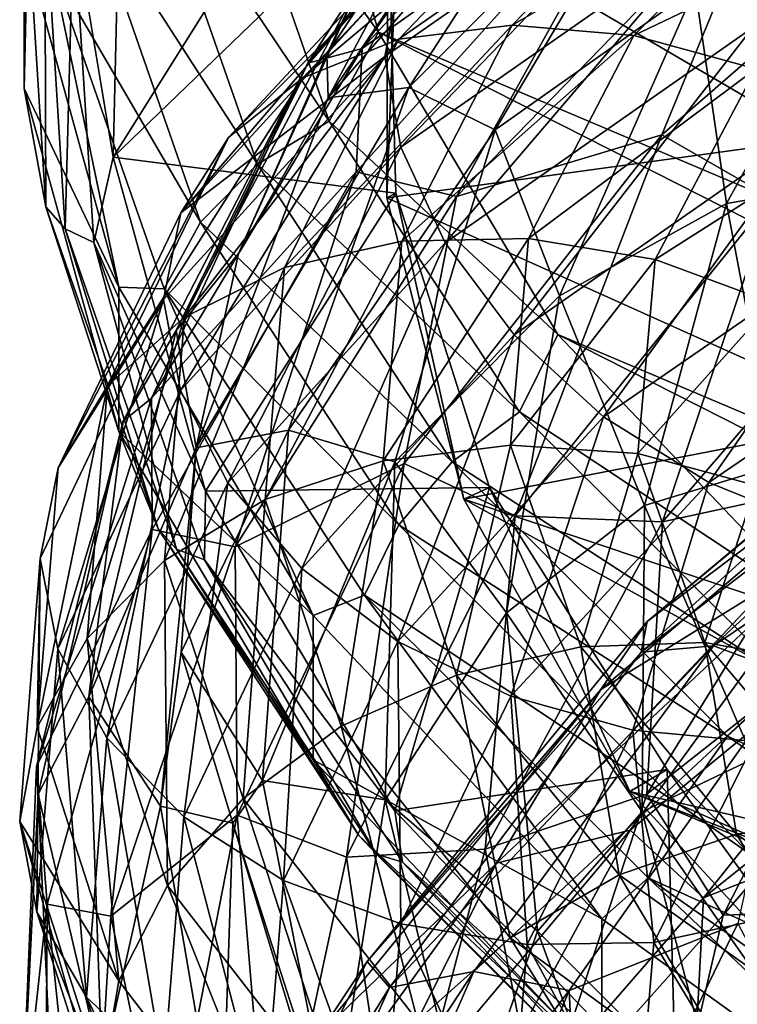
# Model space of a CAD drawing. Header units: metres. Extents: x -109 to 109, y -917 to 389.
# Tile 212 of 656: x -18.97 to -14.95, y -817.15 to -811.63. Entities that reach past the tile are written whole.
import ezdxf

# ---------------------------------------------------------------- set-up
doc = ezdxf.new("R2010")
doc.units = ezdxf.units.M
doc.layers.add('solid_24503124_XXX_01_SW0001', color=7, linetype='CONTINUOUS')

msp = doc.modelspace()

# ---------------------------------------------------------------- linework, layer by layer
at = {"layer": 'solid_24503124_XXX_01_SW0001'}
for points in [[(-6.311026, -814.43158, -371.588165), (-17.452667, -809.932922, -365.396332), (-17.410814, -808.139771, -362.928284)], [(-8.452215, -811.603882, -367.696198), (-8.082824, -812.630066, -369.108612), (-17.410814, -808.139771, -362.928284)], [(-7.353987, -813.58844, -370.427704), (-6.311026, -814.43158, -371.588165), (-17.410814, -808.139771, -362.928284)], [(-8.082824, -812.630066, -369.108612), (-7.353987, -813.58844, -370.427704), (-17.410814, -808.139771, -362.928284)], [(-18.449968, -812.403137, -363.692413), (-16.912056, -810.91925, -361.649963), (-16.467468, -809.243042, -359.342865)], [(-18.405725, -810.507568, -361.083405), (-18.449968, -812.403137, -363.692413), (-16.467468, -809.243042, -359.342865)], [(-17.452667, -809.932922, -365.396332), (-16.964056, -811.703064, -367.832764), (-17.835667, -810.493835, -366.043488)], [(-6.311026, -814.43158, -371.588165), (-4.98745, -815.132263, -372.552582), (-17.452667, -809.932922, -365.396332)], [(-4.98745, -815.132263, -372.552582), (4.293556, -819.148804, -378.080872), (-17.452667, -809.932922, -365.396332)], [(4.293556, -819.148804, -378.080872), (1.28186, -819.435547, -378.475555), (-17.452667, -809.932922, -365.396332)], [(1.28186, -819.435547, -378.475555), (-16.964056, -811.703064, -367.832764), (-17.452667, -809.932922, -365.396332)], [(-15.799712, -810.012329, -350.920166), (-17.359442, -811.878357, -353.145355), (-17.055777, -811.794678, -352.099487)], [(-17.056656, -811.407104, -353.491211), (-17.359442, -811.878357, -353.145355), (-15.799712, -810.012329, -350.920166)], [(-15.799712, -810.012329, -350.920166), (-17.055777, -811.794678, -352.099487), (-15.369592, -809.985229, -349.959686)], [(-15.424521, -810.635071, -349.790649), (-15.369592, -809.985229, -349.959686), (-17.055777, -811.794678, -352.099487)], [(-18.941914, -810.842163, -362.069), (-18.903019, -810.072571, -361.335236), (-18.948767, -812.019043, -364.014374)], [(-18.948767, -812.019043, -364.014374), (-18.903019, -810.072571, -361.335236), (-18.948767, -811.210022, -364.602173)], [(-15.089765, -811.126221, -46.867008), (-12.88471, -810.097717, -49.156239), (-14.867862, -811.678772, -47.072643)], [(-17.246386, -812.072021, -355.101288), (-15.612178, -810.190857, -353.500488), (-16.793749, -812.014404, -355.670044)], [(-17.246386, -812.072021, -355.101288), (-15.990128, -810.213013, -352.881683), (-15.612178, -810.190857, -353.500488)], [(-16.793749, -812.014404, -355.670044), (-15.612178, -810.190857, -353.500488), (-15.258562, -810.474487, -354.244781)], [(-17.246386, -812.072021, -355.101288), (-16.52359, -810.715637, -352.875244), (-15.990128, -810.213013, -352.881683)], [(-18.671238, -811.068542, -361.919922), (-18.449968, -812.403137, -363.692413), (-18.405725, -810.507568, -361.083405)], [(-17.835667, -810.493835, -366.043488), (-17.240271, -812.202271, -368.394867), (-18.251223, -810.69574, -365.958405)], [(-16.964056, -811.703064, -367.832764), (-17.240271, -812.202271, -368.394867), (-17.835667, -810.493835, -366.043488)], [(-16.793749, -812.014404, -355.670044), (-15.258562, -810.474487, -354.244781), (-16.311058, -812.251526, -356.350952)], [(-16.311058, -812.251526, -356.350952), (-15.258562, -810.474487, -354.244781), (-15.190909, -811.456909, -355.560944)], [(-15.698011, -810.540527, -42.247265), (-16.200171, -810.698364, -42.677849), (-17.388462, -811.959473, -39.963215)], [(-16.84947, -811.742554, -39.60368), (-15.698011, -810.540527, -42.247265), (-17.388462, -811.959473, -39.963215)], [(-15.107751, -810.528625, -41.867256), (-15.698011, -810.540527, -42.247265), (-16.84947, -811.742554, -39.60368)], [(-16.215914, -811.664368, -39.308746), (-15.107751, -810.528625, -41.867256), (-16.84947, -811.742554, -39.60368)], [(-14.471653, -810.655884, -41.55896), (-15.107751, -810.528625, -41.867256), (-16.215914, -811.664368, -39.308746)], [(-17.089899, -812.486206, -351.965515), (-15.424521, -810.635071, -349.790649), (-17.055777, -811.794678, -352.099487)], [(-16.527651, -812.624573, -351.249451), (-15.424521, -810.635071, -349.790649), (-17.089899, -812.486206, -351.965515)], [(-16.928867, -811.839661, -43.961037), (-15.168861, -810.614563, -46.555187), (-16.838144, -812.347961, -44.293896)], [(-16.83643, -811.370667, -43.570488), (-15.168861, -810.614563, -46.555187), (-16.928867, -811.839661, -43.961037)], [(-15.168861, -810.614563, -46.555187), (-15.089765, -811.126221, -46.867008), (-16.838144, -812.347961, -44.293896)], [(-16.527651, -812.624573, -351.249451), (-14.778913, -810.824829, -349.157166), (-15.424521, -810.635071, -349.790649)], [(-15.37713, -812.279724, -350.112671), (-13.469594, -810.619324, -348.211853), (-14.778913, -810.824829, -349.157166)], [(-14.762216, -812.631653, -349.979492), (-13.469594, -810.619324, -348.211853), (-15.37713, -812.279724, -350.112671)], [(-15.533158, -811.722656, -39.093266), (-14.471653, -810.655884, -41.55896), (-16.215914, -811.664368, -39.308746)], [(-13.835786, -810.909302, -41.341736), (-14.471653, -810.655884, -41.55896), (-15.533158, -811.722656, -39.093266)], [(-18.251223, -810.69574, -365.958405), (-17.641954, -812.443909, -368.364594), (-18.580879, -810.987854, -365.795074)], [(-17.240271, -812.202271, -368.394867), (-17.641954, -812.443909, -368.364594), (-18.251223, -810.69574, -365.958405)], [(-16.200171, -810.698364, -42.677849), (-16.58732, -810.983276, -43.129456), (-17.80401, -812.293152, -40.361584)], [(-17.388462, -811.959473, -39.963215), (-16.200171, -810.698364, -42.677849), (-17.80401, -812.293152, -40.361584)], [(-16.52359, -810.715637, -352.875244), (-17.254118, -811.828308, -354.388214), (-17.056656, -811.407104, -353.491211)], [(-17.246386, -812.072021, -355.101288), (-17.254118, -811.828308, -354.388214), (-16.52359, -810.715637, -352.875244)], [(-16.853779, -810.92511, -360.830933), (-14.508205, -812.301758, -362.725739), (-14.355021, -810.720093, -360.548706)], [(-18.941914, -810.842163, -362.069), (-18.948767, -812.019043, -364.014374), (-18.826975, -812.681702, -364.600922)], [(-18.941914, -810.842163, -362.069), (-18.826975, -812.681702, -364.600922), (-18.833502, -810.97644, -361.9776)], [(-15.37713, -812.279724, -350.112671), (-14.778913, -810.824829, -349.157166), (-16.527651, -812.624573, -351.249451)], [(-14.850649, -811.90918, -38.969688), (-13.835786, -810.909302, -41.341736), (-15.533158, -811.722656, -39.093266)], [(-18.449968, -812.403137, -363.692413), (-16.866901, -812.605591, -363.971039), (-16.912056, -810.91925, -361.649963)], [(-16.918161, -812.631409, -363.179474), (-16.912056, -810.91925, -361.649963), (-16.866901, -812.605591, -363.971039)], [(-16.853779, -810.92511, -360.830933), (-16.912056, -810.91925, -361.649963), (-16.918161, -812.631409, -363.179474)], [(-16.853779, -810.92511, -360.830933), (-16.918161, -812.631409, -363.179474), (-14.508205, -812.301758, -362.725739)], [(-18.826975, -812.681702, -364.600922), (-18.719223, -812.80542, -364.495026), (-18.833502, -810.97644, -361.9776)], [(-18.833502, -810.97644, -361.9776), (-18.719223, -812.80542, -364.495026), (-18.671238, -811.068542, -361.919922)], [(-18.580879, -810.987854, -365.795074), (-17.960606, -812.767639, -368.24469), (-18.792305, -811.341553, -365.569458)], [(-17.641954, -812.443909, -368.364594), (-17.960606, -812.767639, -368.24469), (-18.580879, -810.987854, -365.795074)], [(-16.58732, -810.983276, -43.129456), (-16.83643, -811.370667, -43.570488), (-18.071392, -812.715759, -40.770264)], [(-17.80401, -812.293152, -40.361584), (-16.58732, -810.983276, -43.129456), (-18.071392, -812.715759, -40.770264)], [(-18.719223, -812.80542, -364.495026), (-18.557943, -812.881775, -364.415649), (-18.671238, -811.068542, -361.919922)], [(-18.671238, -811.068542, -361.919922), (-18.557943, -812.881775, -364.415649), (-18.449968, -812.403137, -363.692413)], [(-15.190909, -811.456909, -355.560944), (-14.118066, -811.040222, -354.982697), (-15.015151, -812.663452, -356.883118)], [(-15.015151, -812.663452, -356.883118), (-14.118066, -811.040222, -354.982697), (-14.179169, -812.52179, -356.368195)], [(-16.838144, -812.347961, -44.293896), (-15.089765, -811.126221, -46.867008), (-16.59053, -812.88324, -44.535782)], [(-15.089765, -811.126221, -46.867008), (-14.867862, -811.678772, -47.072643), (-16.59053, -812.88324, -44.535782)], [(-18.792305, -811.341553, -365.569458), (-18.418766, -813.131653, -367.24704), (-18.948767, -811.210022, -364.602173)], [(-18.948767, -812.019043, -364.014374), (-18.948767, -811.210022, -364.602173), (-18.418766, -813.131653, -367.24704)], [(-17.960606, -812.767639, -368.24469), (-18.164974, -813.141541, -368.046967), (-18.792305, -811.341553, -365.569458)], [(-18.792305, -811.341553, -365.569458), (-18.164974, -813.141541, -368.046967), (-18.418766, -813.131653, -367.24704)], [(-17.056656, -811.407104, -353.491211), (-18.096209, -813.374695, -355.860443), (-17.359442, -811.878357, -353.145355)], [(-17.748285, -812.942993, -355.913422), (-18.096209, -813.374695, -355.860443), (-17.056656, -811.407104, -353.491211)], [(-18.071392, -812.715759, -40.770264), (-16.83643, -811.370667, -43.570488), (-16.928867, -811.839661, -43.961037)], [(-17.254118, -811.828308, -354.388214), (-17.748285, -812.942993, -355.913422), (-17.056656, -811.407104, -353.491211)], [(-16.311058, -812.251526, -356.350952), (-15.190909, -811.456909, -355.560944), (-15.951098, -813.179626, -357.598572)], [(-15.951098, -813.179626, -357.598572), (-15.190909, -811.456909, -355.560944), (-15.015151, -812.663452, -356.883118)], [(-16.215914, -811.664368, -39.308746), (-16.84947, -811.742554, -39.60368), (-17.490118, -813.021118, -36.823986)], [(-16.832472, -812.873535, -36.619209), (-16.215914, -811.664368, -39.308746), (-17.490118, -813.021118, -36.823986)], [(-15.533158, -811.722656, -39.093266), (-16.215914, -811.664368, -39.308746), (-16.832472, -812.873535, -36.619209)], [(-16.59053, -812.88324, -44.535782), (-14.867862, -811.678772, -47.072643), (-16.204645, -813.398926, -44.676769)], [(-14.867862, -811.678772, -47.072643), (-14.522045, -812.227051, -47.159824), (-16.204645, -813.398926, -44.676769)], [(-16.964056, -811.703064, -367.832764), (-15.959832, -813.396484, -370.163483), (-17.240271, -812.202271, -368.394867)], [(-1.768792, -819.410522, -378.441071), (-15.959832, -813.396484, -370.163483), (-16.964056, -811.703064, -367.832764)], [(1.28186, -819.435547, -378.475555), (-1.768792, -819.410522, -378.441071), (-16.964056, -811.703064, -367.832764)], [(-16.123756, -812.85968, -36.502094), (-15.533158, -811.722656, -39.093266), (-16.832472, -812.873535, -36.619209)], [(-14.850649, -811.90918, -38.969688), (-15.533158, -811.722656, -39.093266), (-16.123756, -812.85968, -36.502094)], [(-17.359442, -811.878357, -353.145355), (-18.235369, -813.753235, -354.432312), (-17.055777, -811.794678, -352.099487)], [(-17.089899, -812.486206, -351.965515), (-17.055777, -811.794678, -352.099487), (-18.235369, -813.753235, -354.432312)], [(-16.84947, -811.742554, -39.60368), (-17.388462, -811.959473, -39.963215), (-18.049604, -813.299927, -37.108231)], [(-17.490118, -813.021118, -36.823986), (-16.84947, -811.742554, -39.60368), (-18.049604, -813.299927, -37.108231)], [(-18.167538, -813.201843, -41.155308), (-16.928867, -811.839661, -43.961037), (-18.073233, -813.710938, -41.502026)], [(-18.071392, -812.715759, -40.770264), (-16.928867, -811.839661, -43.961037), (-18.167538, -813.201843, -41.155308)], [(-16.928867, -811.839661, -43.961037), (-16.838144, -812.347961, -44.293896), (-18.073233, -813.710938, -41.502026)], [(-17.246386, -812.072021, -355.101288), (-17.748285, -812.942993, -355.913422), (-17.254118, -811.828308, -354.388214)], [(-17.359442, -811.878357, -353.145355), (-18.394276, -813.882996, -355.5495), (-18.235369, -813.753235, -354.432312)], [(-18.096209, -813.374695, -355.860443), (-18.394276, -813.882996, -355.5495), (-17.359442, -811.878357, -353.145355)], [(-17.388462, -811.959473, -39.963215), (-17.80401, -812.293152, -40.361584), (-18.480951, -813.68457, -37.450188)], [(-18.049604, -813.299927, -37.108231), (-17.388462, -811.959473, -39.963215), (-18.480951, -813.68457, -37.450188)], [(-15.415298, -812.976196, -36.477764), (-14.850649, -811.90918, -38.969688), (-16.123756, -812.85968, -36.502094)], [(-14.217834, -812.215332, -38.950764), (-14.850649, -811.90918, -38.969688), (-15.415298, -812.976196, -36.477764)], [(-17.468094, -813.932922, -357.970276), (-17.985703, -814.03241, -357.46109), (-16.793749, -812.014404, -355.670044)], [(-17.246386, -812.072021, -355.101288), (-16.793749, -812.014404, -355.670044), (-17.985703, -814.03241, -357.46109)], [(-17.468094, -813.932922, -357.970276), (-16.793749, -812.014404, -355.670044), (-16.311058, -812.251526, -356.350952)], [(-18.826975, -812.681702, -364.600922), (-18.948767, -812.019043, -364.014374), (-18.418766, -813.940674, -366.659241)], [(-18.418766, -813.940674, -366.659241), (-18.948767, -812.019043, -364.014374), (-18.418766, -813.131653, -367.24704)], [(-17.246386, -812.072021, -355.101288), (-17.985703, -814.03241, -357.46109), (-17.748285, -812.942993, -355.913422)], [(-17.240271, -812.202271, -368.394867), (-16.174604, -813.829712, -370.634918), (-17.641954, -812.443909, -368.364594)], [(-15.959832, -813.396484, -370.163483), (-16.174604, -813.829712, -370.634918), (-17.240271, -812.202271, -368.394867)], [(-16.204645, -813.398926, -44.676769), (-14.522045, -812.227051, -47.159824), (-15.703521, -813.857605, -44.70253)], [(-14.522045, -812.227051, -47.159824), (-14.072955, -812.731689, -47.117546), (-15.703521, -813.857605, -44.70253)], [(-14.758422, -813.219421, -36.551651), (-14.217834, -812.215332, -38.950764), (-15.415298, -812.976196, -36.477764)], [(-17.468094, -813.932922, -357.970276), (-16.311058, -812.251526, -356.350952), (-16.872213, -814.111023, -358.570709)], [(-16.872213, -814.111023, -358.570709), (-16.311058, -812.251526, -356.350952), (-15.951098, -813.179626, -357.598572)], [(-16.821173, -814.119019, -352.243164), (-15.37713, -812.279724, -350.112671), (-16.527651, -812.624573, -351.249451)], [(-16.198942, -814.412231, -352.022766), (-15.37713, -812.279724, -350.112671), (-16.821173, -814.119019, -352.243164)], [(-16.198942, -814.412231, -352.022766), (-14.762216, -812.631653, -349.979492), (-15.37713, -812.279724, -350.112671)], [(-17.80401, -812.293152, -40.361584), (-18.071392, -812.715759, -40.770264), (-18.758499, -814.144043, -37.824593)], [(-18.480951, -813.68457, -37.450188), (-17.80401, -812.293152, -40.361584), (-18.758499, -814.144043, -37.824593)], [(-16.918161, -812.631409, -363.179474), (-14.163666, -813.869202, -364.883118), (-14.508205, -812.301758, -362.725739)], [(-18.073233, -813.710938, -41.502026), (-16.838144, -812.347961, -44.293896), (-17.807457, -814.227478, -41.783821)], [(-16.838144, -812.347961, -44.293896), (-16.59053, -812.88324, -44.535782), (-17.807457, -814.227478, -41.783821)], [(-18.557943, -812.881775, -364.415649), (-17.933445, -814.274475, -366.268036), (-18.449968, -812.403137, -363.692413)], [(-18.449968, -812.403137, -363.692413), (-17.933445, -814.274475, -366.268036), (-16.866901, -812.605591, -363.971039)], [(-17.641954, -812.443909, -368.364594), (-16.551458, -814.109314, -370.65683), (-17.960606, -812.767639, -368.24469)], [(-16.174604, -813.829712, -370.634918), (-16.551458, -814.109314, -370.65683), (-17.641954, -812.443909, -368.364594)], [(-18.231993, -814.489075, -354.334869), (-17.089899, -812.486206, -351.965515), (-18.235369, -813.753235, -354.432312)], [(-17.767569, -814.586243, -353.54892), (-17.089899, -812.486206, -351.965515), (-18.231993, -814.489075, -354.334869)], [(-17.767569, -814.586243, -353.54892), (-16.527651, -812.624573, -351.249451), (-17.089899, -812.486206, -351.965515)], [(-15.015151, -812.663452, -356.883118), (-14.179169, -812.52179, -356.368195), (-14.736069, -814.130615, -358.249512)], [(-17.933445, -814.274475, -366.268036), (-16.342531, -814.254578, -366.240662), (-16.866901, -812.605591, -363.971039)], [(-16.918161, -812.631409, -363.179474), (-16.866901, -812.605591, -363.971039), (-16.485312, -814.318787, -365.501923)], [(-16.485312, -814.318787, -365.501923), (-16.866901, -812.605591, -363.971039), (-16.342531, -814.254578, -366.240662)], [(-16.821173, -814.119019, -352.243164), (-16.527651, -812.624573, -351.249451), (-17.767569, -814.586243, -353.54892)], [(-16.918161, -812.631409, -363.179474), (-16.485312, -814.318787, -365.501923), (-14.163666, -813.869202, -364.883118)], [(-15.373615, -814.446594, -351.745453), (-14.762216, -812.631653, -349.979492), (-16.198942, -814.412231, -352.022766)], [(-15.951098, -813.179626, -357.598572), (-15.015151, -812.663452, -356.883118), (-15.475268, -814.354919, -358.877502)], [(-15.475268, -814.354919, -358.877502), (-15.015151, -812.663452, -356.883118), (-14.736069, -814.130615, -358.249512)], [(-15.373615, -814.446594, -351.745453), (-13.909917, -812.747681, -349.815491), (-14.762216, -812.631653, -349.979492)], [(-18.826975, -812.681702, -364.600922), (-18.198486, -814.485046, -367.082977), (-18.719223, -812.80542, -364.495026)], [(-18.826975, -812.681702, -364.600922), (-18.418766, -813.940674, -366.659241), (-18.198486, -814.485046, -367.082977)], [(-18.758499, -814.144043, -37.824593), (-18.071392, -812.715759, -40.770264), (-18.167538, -813.201843, -41.155308)], [(-15.703521, -813.857605, -44.70253), (-14.072955, -812.731689, -47.117546), (-15.113952, -814.225464, -44.603687)], [(-14.072955, -812.731689, -47.117546), (-13.544602, -813.156555, -46.940102), (-15.113952, -814.225464, -44.603687)], [(-17.960606, -812.767639, -368.24469), (-16.850414, -814.463074, -370.578339), (-18.164974, -813.141541, -368.046967)], [(-16.551458, -814.109314, -370.65683), (-16.850414, -814.463074, -370.578339), (-17.960606, -812.767639, -368.24469)], [(-14.383313, -814.231323, -351.433655), (-13.909917, -812.747681, -349.815491), (-15.373615, -814.446594, -351.745453)], [(-18.198486, -814.485046, -367.082977), (-18.094332, -814.59845, -366.962891), (-18.719223, -812.80542, -364.495026)], [(-18.719223, -812.80542, -364.495026), (-18.094332, -814.59845, -366.962891), (-18.557943, -812.881775, -364.415649)], [(-18.094332, -814.59845, -366.962891), (-17.938435, -814.659363, -366.862274), (-18.557943, -812.881775, -364.415649)], [(-18.557943, -812.881775, -364.415649), (-17.938435, -814.659363, -366.862274), (-17.933445, -814.274475, -366.268036)], [(-17.807457, -814.227478, -41.783821), (-16.59053, -812.88324, -44.535782), (-17.393267, -814.707947, -41.984005)], [(-16.832472, -812.873535, -36.619209), (-17.490118, -813.021118, -36.823986), (-17.598949, -814.321899, -33.982285)], [(-16.937212, -814.104065, -33.870026), (-16.832472, -812.873535, -36.619209), (-17.598949, -814.321899, -33.982285)], [(-16.59053, -812.88324, -44.535782), (-16.204645, -813.398926, -44.676769), (-17.393267, -814.707947, -41.984005)], [(-16.123756, -812.85968, -36.502094), (-16.832472, -812.873535, -36.619209), (-16.937212, -814.104065, -33.870026)], [(-16.224087, -814.01709, -33.85384), (-16.123756, -812.85968, -36.502094), (-16.937212, -814.104065, -33.870026)], [(-15.415298, -812.976196, -36.477764), (-16.123756, -812.85968, -36.502094), (-16.224087, -814.01709, -33.85384)], [(-17.748285, -812.942993, -355.913422), (-17.985703, -814.03241, -357.46109), (-18.096209, -813.374695, -355.860443)], [(-15.511219, -814.062622, -33.931332), (-15.415298, -812.976196, -36.477764), (-16.224087, -814.01709, -33.85384)], [(-14.758422, -813.219421, -36.551651), (-15.415298, -812.976196, -36.477764), (-15.511219, -814.062622, -33.931332)], [(-17.490118, -813.021118, -36.823986), (-18.049604, -813.299927, -37.108231), (-18.161917, -814.663452, -34.189255)], [(-17.598949, -814.321899, -33.982285), (-17.490118, -813.021118, -36.823986), (-18.161917, -814.663452, -34.189255)], [(-18.164974, -813.141541, -368.046967), (-17.329121, -814.969971, -369.777252), (-18.418766, -813.131653, -367.24704)], [(-18.418766, -813.940674, -366.659241), (-18.418766, -813.131653, -367.24704), (-17.329121, -814.969971, -369.777252)], [(-16.850414, -814.463074, -370.578339), (-17.04215, -814.856323, -370.407166), (-18.164974, -813.141541, -368.046967)], [(-18.164974, -813.141541, -368.046967), (-17.04215, -814.856323, -370.407166), (-17.329121, -814.969971, -369.777252)], [(-15.113952, -814.225464, -44.603687), (-13.544602, -813.156555, -46.940102), (-14.478084, -814.484009, -44.392609)], [(-18.858009, -814.652283, -38.195049), (-18.167538, -813.201843, -41.155308), (-18.760408, -815.158142, -38.56522)], [(-18.758499, -814.144043, -37.824593), (-18.167538, -813.201843, -41.155308), (-18.858009, -814.652283, -38.195049)], [(-18.167538, -813.201843, -41.155308), (-18.073233, -813.710938, -41.502026), (-18.760408, -815.158142, -38.56522)], [(-16.872213, -814.111023, -358.570709), (-15.951098, -813.179626, -357.598572), (-16.24754, -814.955566, -359.709534)], [(-16.24754, -814.955566, -359.709534), (-15.951098, -813.179626, -357.598572), (-15.475268, -814.354919, -358.877502)], [(-14.850256, -814.242065, -34.100433), (-14.758422, -813.219421, -36.551651), (-15.511219, -814.062622, -33.931332)], [(-18.049604, -813.299927, -37.108231), (-18.480951, -813.68457, -37.450188), (-18.595949, -815.099915, -34.473293)], [(-18.161917, -814.663452, -34.189255), (-18.049604, -813.299927, -37.108231), (-18.595949, -815.099915, -34.473293)], [(-13.422359, -813.299438, -345.257782), (-15.458781, -815.004639, -347.130768), (-13.661113, -813.648804, -344.789673)], [(-13.620271, -813.476013, -346.202972), (-15.458781, -815.004639, -347.130768), (-13.422359, -813.299438, -345.257782)], [(-18.096209, -813.374695, -355.860443), (-18.585756, -815.425964, -358.333649), (-18.394276, -813.882996, -355.5495)], [(-17.985703, -814.03241, -357.46109), (-18.585756, -815.425964, -358.333649), (-18.096209, -813.374695, -355.860443)], [(-17.393267, -814.707947, -41.984005), (-16.204645, -813.398926, -44.676769), (-16.855385, -815.11676, -42.084599)], [(-16.204645, -813.398926, -44.676769), (-15.703521, -813.857605, -44.70253), (-16.855385, -815.11676, -42.084599)], [(-15.959832, -813.396484, -370.163483), (-14.470469, -814.961609, -372.317749), (-16.174604, -813.829712, -370.634918)], [(-1.768792, -819.410522, -378.441071), (-4.765766, -819.074402, -377.978485), (-15.959832, -813.396484, -370.163483)], [(-4.765766, -819.074402, -377.978485), (-14.470469, -814.961609, -372.317749), (-15.959832, -813.396484, -370.163483)], [(-13.620271, -813.476013, -346.202972), (-15.492441, -815.175659, -348.07962), (-15.458781, -815.004639, -347.130768)], [(-13.297157, -813.484924, -346.810059), (-15.492441, -815.175659, -348.07962), (-13.620271, -813.476013, -346.202972)], [(-13.297157, -813.484924, -346.810059), (-15.088131, -815.139771, -348.636719), (-15.492441, -815.175659, -348.07962)], [(-12.961101, -813.698547, -347.434631), (-15.088131, -815.139771, -348.636719), (-13.297157, -813.484924, -346.810059)], [(-13.661113, -813.648804, -344.789673), (-15.719388, -815.385559, -346.690796), (-14.379869, -814.557373, -344.897614)], [(-15.458781, -815.004639, -347.130768), (-15.719388, -815.385559, -346.690796), (-13.661113, -813.648804, -344.789673)], [(-18.480951, -813.68457, -37.450188), (-18.758499, -814.144043, -37.824593), (-18.875223, -815.596863, -34.812492)], [(-18.595949, -815.099915, -34.473293), (-18.480951, -813.68457, -37.450188), (-18.875223, -815.596863, -34.812492)], [(-18.760408, -815.158142, -38.56522), (-18.073233, -813.710938, -41.502026), (-18.484528, -815.65509, -38.889324)], [(-18.073233, -813.710938, -41.502026), (-17.807457, -814.227478, -41.783821), (-18.484528, -815.65509, -38.889324)], [(-12.961101, -813.698547, -347.434631), (-14.645553, -815.305603, -349.204132), (-15.088131, -815.139771, -348.636719)], [(-18.394276, -813.882996, -355.5495), (-18.880028, -815.815369, -356.894104), (-18.235369, -813.753235, -354.432312)], [(-18.231993, -814.489075, -354.334869), (-18.235369, -813.753235, -354.432312), (-18.880028, -815.815369, -356.894104)], [(-16.174604, -813.829712, -370.634918), (-14.667738, -815.331909, -372.702484), (-16.551458, -814.109314, -370.65683)], [(-14.470469, -814.961609, -372.317749), (-14.667738, -815.331909, -372.702484), (-16.174604, -813.829712, -370.634918)], [(-18.394276, -813.882996, -355.5495), (-18.870529, -815.970764, -358.056061), (-18.880028, -815.815369, -356.894104)], [(-18.585756, -815.425964, -358.333649), (-18.870529, -815.970764, -358.056061), (-18.394276, -813.882996, -355.5495)], [(-16.855385, -815.11676, -42.084599), (-15.703521, -813.857605, -44.70253), (-16.222569, -815.422729, -42.072178)], [(-16.485312, -814.318787, -365.501923), (-13.332724, -815.375, -366.955688), (-14.163666, -813.869202, -364.883118)], [(-15.703521, -813.857605, -44.70253), (-15.113952, -814.225464, -44.603687), (-16.222569, -815.422729, -42.072178)], [(-18.198486, -814.485046, -367.082977), (-18.418766, -813.940674, -366.659241), (-17.329121, -815.778992, -369.189484)], [(-17.329121, -815.778992, -369.189484), (-18.418766, -813.940674, -366.659241), (-17.329121, -814.969971, -369.777252)], [(-17.468094, -813.932922, -357.970276), (-18.069077, -815.176331, -358.983795), (-17.985703, -814.03241, -357.46109)], [(-17.614555, -815.893738, -360.328735), (-18.069077, -815.176331, -358.983795), (-17.468094, -813.932922, -357.970276)], [(-17.614555, -815.893738, -360.328735), (-17.468094, -813.932922, -357.970276), (-16.872213, -814.111023, -358.570709)], [(-17.985703, -814.03241, -357.46109), (-18.185623, -816.037415, -359.881439), (-18.585756, -815.425964, -358.333649)], [(-18.069077, -815.176331, -358.983795), (-18.185623, -816.037415, -359.881439), (-17.985703, -814.03241, -357.46109)], [(-16.224087, -814.01709, -33.85384), (-16.937212, -814.104065, -33.870026), (-16.527002, -815.304199, -31.133698)], [(-15.831149, -815.145386, -31.217968), (-16.224087, -814.01709, -33.85384), (-16.527002, -815.304199, -31.133698)], [(-15.511219, -814.062622, -33.931332), (-16.224087, -814.01709, -33.85384), (-15.831149, -815.145386, -31.217968)], [(-17.614555, -815.893738, -360.328735), (-16.872213, -814.111023, -358.570709), (-16.926197, -816.002136, -360.833923)], [(-16.937212, -814.104065, -33.870026), (-17.598949, -814.321899, -33.982285), (-17.172712, -815.591187, -31.153852)], [(-16.527002, -815.304199, -31.133698), (-16.937212, -814.104065, -33.870026), (-17.172712, -815.591187, -31.153852)], [(-16.926197, -816.002136, -360.833923), (-16.872213, -814.111023, -358.570709), (-16.24754, -814.955566, -359.709534)], [(-16.551458, -814.109314, -370.65683), (-15.009483, -815.646545, -372.772583), (-16.850414, -814.463074, -370.578339)], [(-14.667738, -815.331909, -372.702484), (-15.009483, -815.646545, -372.772583), (-16.551458, -814.109314, -370.65683)], [(-15.135547, -815.121277, -31.396795), (-15.511219, -814.062622, -33.931332), (-15.831149, -815.145386, -31.217968)], [(-14.850256, -814.242065, -34.100433), (-15.511219, -814.062622, -33.931332), (-15.135547, -815.121277, -31.396795)], [(-18.875223, -815.596863, -34.812492), (-18.758499, -814.144043, -37.824593), (-18.858009, -814.652283, -38.195049)], [(-17.755449, -816.088074, -354.536621), (-16.821173, -814.119019, -352.243164), (-17.767569, -814.586243, -353.54892)], [(-17.143351, -816.323059, -354.229279), (-16.821173, -814.119019, -352.243164), (-17.755449, -816.088074, -354.536621)], [(-17.143351, -816.323059, -354.229279), (-16.198942, -814.412231, -352.022766), (-16.821173, -814.119019, -352.243164)], [(-15.475268, -814.354919, -358.877502), (-14.736069, -814.130615, -358.249512), (-14.866513, -815.774109, -360.178558)], [(-18.484528, -815.65509, -38.889324), (-17.807457, -814.227478, -41.783821), (-18.05459, -816.098694, -39.152264)], [(-17.807457, -814.227478, -41.783821), (-17.393267, -814.707947, -41.984005), (-18.05459, -816.098694, -39.152264)], [(-17.938435, -814.659363, -366.862274), (-16.871838, -816.064636, -368.731964), (-17.933445, -814.274475, -366.268036)], [(-17.933445, -814.274475, -366.268036), (-16.871838, -816.064636, -368.731964), (-16.342531, -814.254578, -366.240662)], [(-16.871838, -816.064636, -368.731964), (-15.347797, -815.83313, -368.413391), (-16.342531, -814.254578, -366.240662)], [(-16.485312, -814.318787, -365.501923), (-16.342531, -814.254578, -366.240662), (-15.556994, -815.955872, -367.755127)], [(-15.556994, -815.955872, -367.755127), (-16.342531, -814.254578, -366.240662), (-15.347797, -815.83313, -368.413391)], [(-16.222569, -815.422729, -42.072178), (-15.113952, -814.225464, -44.603687), (-15.54006, -815.612122, -41.953121)], [(-15.113952, -814.225464, -44.603687), (-14.478084, -814.484009, -44.392609), (-15.54006, -815.612122, -41.953121)], [(-15.462029, -815.971497, -353.408478), (-14.383313, -814.231323, -351.433655), (-15.373615, -814.446594, -351.745453)], [(-14.169728, -814.951172, -352.419617), (-14.383313, -814.231323, -351.433655), (-15.462029, -815.971497, -353.408478)], [(-14.490591, -815.237976, -31.660633), (-14.850256, -814.242065, -34.100433), (-15.135547, -815.121277, -31.396795)], [(-17.598949, -814.321899, -33.982285), (-18.161917, -814.663452, -34.189255), (-17.722046, -815.994507, -31.283861)], [(-17.172712, -815.591187, -31.153852), (-17.598949, -814.321899, -33.982285), (-17.722046, -815.994507, -31.283861)], [(-16.485312, -814.318787, -365.501923), (-12.037173, -816.76825, -368.873352), (-13.332724, -815.375, -366.955688)], [(-16.485312, -814.318787, -365.501923), (-15.556994, -815.955872, -367.755127), (-12.037173, -816.76825, -368.873352)], [(-16.24754, -814.955566, -359.709534), (-15.475268, -814.354919, -358.877502), (-15.486628, -816.070129, -360.904602)], [(-15.486628, -816.070129, -360.904602), (-15.475268, -814.354919, -358.877502), (-14.866513, -815.774109, -360.178558)], [(-16.367386, -816.279968, -353.84433), (-16.198942, -814.412231, -352.022766), (-17.143351, -816.323059, -354.229279)], [(-16.367386, -816.279968, -353.84433), (-15.373615, -814.446594, -351.745453), (-16.198942, -814.412231, -352.022766)], [(-15.554209, -816.173584, -345.76474), (-13.450459, -814.440125, -343.894257), (-14.379869, -814.557373, -344.897614)], [(-15.144171, -816.551636, -345.350677), (-13.450459, -814.440125, -343.894257), (-15.554209, -816.173584, -345.76474)], [(-15.144171, -816.551636, -345.350677), (-13.023883, -814.852966, -343.536346), (-13.450459, -814.440125, -343.894257)], [(-18.819782, -816.587402, -356.821838), (-18.231993, -814.489075, -354.334869), (-18.880028, -815.815369, -356.894104)], [(-18.462744, -816.654907, -355.980957), (-18.231993, -814.489075, -354.334869), (-18.819782, -816.587402, -356.821838)], [(-18.462744, -816.654907, -355.980957), (-17.767569, -814.586243, -353.54892), (-18.231993, -814.489075, -354.334869)], [(-18.198486, -814.485046, -367.082977), (-17.073591, -816.202942, -369.44751), (-18.094332, -814.59845, -366.962891)], [(-18.198486, -814.485046, -367.082977), (-17.329121, -815.778992, -369.189484), (-17.073591, -816.202942, -369.44751)], [(-16.850414, -814.463074, -370.578339), (-15.280587, -816.028076, -372.7323), (-17.04215, -814.856323, -370.407166)], [(-15.009483, -815.646545, -372.772583), (-15.280587, -816.028076, -372.7323), (-16.850414, -814.463074, -370.578339)], [(-15.462029, -815.971497, -353.408478), (-15.373615, -814.446594, -351.745453), (-16.367386, -816.279968, -353.84433)], [(-15.54006, -815.612122, -41.953121), (-14.478084, -814.484009, -44.392609), (-14.857305, -815.675598, -41.739075)], [(-17.755449, -816.088074, -354.536621), (-17.767569, -814.586243, -353.54892), (-18.462744, -816.654907, -355.980957)], [(-17.073591, -816.202942, -369.44751), (-16.975874, -816.30658, -369.313904), (-18.094332, -814.59845, -366.962891)], [(-18.094332, -814.59845, -366.962891), (-16.975874, -816.30658, -369.313904), (-17.938435, -814.659363, -366.862274)], [(-15.719388, -815.385559, -346.690796), (-16.302698, -816.357727, -346.865997), (-14.379869, -814.557373, -344.897614)], [(-15.554209, -816.173584, -345.76474), (-14.379869, -814.557373, -344.897614), (-16.302698, -816.357727, -346.865997)], [(-18.973429, -816.123779, -35.17577), (-18.858009, -814.652283, -38.195049), (-18.877146, -816.630249, -35.562141)], [(-18.875223, -815.596863, -34.812492), (-18.858009, -814.652283, -38.195049), (-18.973429, -816.123779, -35.17577)], [(-18.858009, -814.652283, -38.195049), (-18.760408, -815.158142, -38.56522), (-18.877146, -816.630249, -35.562141)], [(-16.975874, -816.30658, -369.313904), (-16.829615, -816.352722, -369.193024), (-17.938435, -814.659363, -366.862274)], [(-17.938435, -814.659363, -366.862274), (-16.829615, -816.352722, -369.193024), (-16.871838, -816.064636, -368.731964)], [(-18.161917, -814.663452, -34.189255), (-18.595949, -815.099915, -34.473293), (-18.145567, -816.481934, -31.510189)], [(-17.722046, -815.994507, -31.283861), (-18.161917, -814.663452, -34.189255), (-18.145567, -816.481934, -31.510189)], [(-18.05459, -816.098694, -39.152264), (-17.393267, -814.707947, -41.984005), (-17.496256, -816.455383, -39.332188)], [(-17.393267, -814.707947, -41.984005), (-16.855385, -815.11676, -42.084599), (-17.496256, -816.455383, -39.332188)], [(-17.04215, -814.856323, -370.407166), (-15.712937, -816.669128, -372.115967), (-17.329121, -814.969971, -369.777252)], [(-15.280587, -816.028076, -372.7323), (-15.45446, -816.439087, -372.585632), (-17.04215, -814.856323, -370.407166)], [(-17.04215, -814.856323, -370.407166), (-15.45446, -816.439087, -372.585632), (-15.712937, -816.669128, -372.115967)], [(-13.24125, -815.803772, -343.870331), (-13.023883, -814.852966, -343.536346), (-15.144171, -816.551636, -345.350677)], [(-17.329121, -815.778992, -369.189484), (-17.329121, -814.969971, -369.777252), (-15.712937, -816.669128, -372.115967)], [(-16.926197, -816.002136, -360.833923), (-16.24754, -814.955566, -359.709534), (-16.074089, -816.737671, -361.828888)], [(-16.074089, -816.737671, -361.828888), (-16.24754, -814.955566, -359.709534), (-15.486628, -816.070129, -360.904602)], [(-15.034524, -816.648376, -354.338013), (-14.169728, -814.951172, -352.419617), (-15.462029, -815.971497, -353.408478)], [(-13.628172, -815.010925, -352.896393), (-14.169728, -814.951172, -352.419617), (-15.034524, -816.648376, -354.338013)], [(-15.458781, -815.004639, -347.130768), (-17.027699, -816.907532, -349.247406), (-15.719388, -815.385559, -346.690796)], [(-15.492441, -815.175659, -348.07962), (-17.027699, -816.907532, -349.247406), (-15.458781, -815.004639, -347.130768)], [(-14.422678, -816.627747, -354.716461), (-13.628172, -815.010925, -352.896393), (-15.034524, -816.648376, -354.338013)], [(-18.595949, -815.099915, -34.473293), (-18.875223, -815.596863, -34.812492), (-18.418076, -817.015808, -31.814262)], [(-18.145567, -816.481934, -31.510189), (-18.595949, -815.099915, -34.473293), (-18.418076, -817.015808, -31.814262)], [(-18.877146, -816.630249, -35.562141), (-18.760408, -815.158142, -38.56522), (-18.599548, -817.107422, -35.929623)], [(-18.760408, -815.158142, -38.56522), (-18.484528, -815.65509, -38.889324), (-18.599548, -817.107422, -35.929623)], [(-17.496256, -816.455383, -39.332188), (-16.855385, -815.11676, -42.084599), (-16.83938, -816.696594, -39.411388)], [(-15.088131, -815.139771, -348.636719), (-16.902849, -817.053711, -350.176605), (-15.492441, -815.175659, -348.07962)], [(-15.088131, -815.139771, -348.636719), (-16.430689, -816.964355, -350.673706), (-16.902849, -817.053711, -350.176605)], [(-16.855385, -815.11676, -42.084599), (-16.222569, -815.422729, -42.072178), (-16.83938, -816.696594, -39.411388)], [(-15.831149, -815.145386, -31.217968), (-16.527002, -815.304199, -31.133698), (-15.61571, -816.422974, -28.483809)], [(-14.645553, -815.305603, -349.204132), (-16.430689, -816.964355, -350.673706), (-15.088131, -815.139771, -348.636719)], [(-15.135547, -815.121277, -31.396795), (-15.831149, -815.145386, -31.217968), (-14.958225, -816.195679, -28.664989)], [(-14.958225, -816.195679, -28.664989), (-15.831149, -815.145386, -31.217968), (-15.61571, -816.422974, -28.483809)], [(-14.300978, -816.105164, -28.94154), (-15.135547, -815.121277, -31.396795), (-14.958225, -816.195679, -28.664989)], [(-14.490591, -815.237976, -31.660633), (-15.135547, -815.121277, -31.396795), (-14.300978, -816.105164, -28.94154)], [(-17.779915, -816.132935, -360.45932), (-18.185623, -816.037415, -359.881439), (-18.069077, -815.176331, -358.983795)], [(-17.614555, -815.893738, -360.328735), (-17.779915, -816.132935, -360.45932), (-18.069077, -815.176331, -358.983795)], [(-15.492441, -815.175659, -348.07962), (-16.902849, -817.053711, -350.176605), (-17.027699, -816.907532, -349.247406)], [(-16.527002, -815.304199, -31.133698), (-17.172712, -815.591187, -31.153852), (-16.225817, -816.775818, -28.415077)], [(-15.61571, -816.422974, -28.483809), (-16.527002, -815.304199, -31.133698), (-16.225817, -816.775818, -28.415077)], [(-14.645553, -815.305603, -349.204132), (-15.896919, -817.07135, -351.170319), (-16.430689, -816.964355, -350.673706)], [(-14.950981, -816.695251, -350.898041), (-15.896919, -817.07135, -351.170319), (-14.645553, -815.305603, -349.204132)], [(-14.667738, -815.331909, -372.702484), (-12.760774, -816.667847, -374.541229), (-15.009483, -815.646545, -372.772583)], [(-18.585756, -815.425964, -358.333649), (-18.511782, -817.503967, -360.832489), (-18.870529, -815.970764, -358.056061)], [(-18.185623, -816.037415, -359.881439), (-18.511782, -817.503967, -360.832489), (-18.585756, -815.425964, -358.333649)], [(-15.719388, -815.385559, -346.690796), (-17.302782, -817.322571, -348.83728), (-16.302698, -816.357727, -346.865997)], [(-17.027699, -816.907532, -349.247406), (-17.302782, -817.322571, -348.83728), (-15.719388, -815.385559, -346.690796)], [(-16.83938, -816.696594, -39.411388), (-16.222569, -815.422729, -42.072178), (-16.130922, -816.81366, -39.389874)], [(-16.222569, -815.422729, -42.072178), (-15.54006, -815.612122, -41.953121), (-16.130922, -816.81366, -39.389874)], [(-18.418076, -817.015808, -31.814262), (-18.875223, -815.596863, -34.812492), (-18.973429, -816.123779, -35.17577)], [(-17.172712, -815.591187, -31.153852), (-17.722046, -815.994507, -31.283861), (-16.744858, -817.238037, -28.470774)], [(-16.225817, -816.775818, -28.415077), (-17.172712, -815.591187, -31.153852), (-16.744858, -817.238037, -28.470774)], [(-18.599548, -817.107422, -35.929623), (-18.484528, -815.65509, -38.889324), (-18.166933, -817.513733, -36.256927)], [(-18.484528, -815.65509, -38.889324), (-18.05459, -816.098694, -39.152264), (-18.166933, -817.513733, -36.256927)], [(-16.130922, -816.81366, -39.389874), (-15.54006, -815.612122, -41.953121), (-15.422206, -816.802612, -39.272438)], [(-15.54006, -815.612122, -41.953121), (-14.857305, -815.675598, -41.739075), (-15.422206, -816.802612, -39.272438)], [(-15.009483, -815.646545, -372.772583), (-13.058088, -817.01355, -374.654144), (-15.280587, -816.028076, -372.7323)], [(-12.760774, -816.667847, -374.541229), (-13.058088, -817.01355, -374.654144), (-15.009483, -815.646545, -372.772583)], [(-15.422206, -816.802612, -39.272438), (-14.857305, -815.675598, -41.739075), (-14.764561, -816.659485, -39.064178)], [(-18.870529, -815.970764, -358.056061), (-18.965017, -817.920776, -359.403351), (-18.880028, -815.815369, -356.894104)], [(-18.819782, -816.587402, -356.821838), (-18.880028, -815.815369, -356.894104), (-18.965017, -817.920776, -359.403351)], [(-17.073591, -816.202942, -369.44751), (-17.329121, -815.778992, -369.189484), (-15.712937, -817.478149, -371.528198)], [(-15.712937, -817.478149, -371.528198), (-17.329121, -815.778992, -369.189484), (-15.712937, -816.669128, -372.115967)], [(-15.486628, -816.070129, -360.904602), (-14.866513, -815.774109, -360.178558), (-14.569714, -817.379761, -362.055176)], [(-15.194905, -817.508911, -345.682526), (-13.24125, -815.803772, -343.870331), (-15.144171, -816.551636, -345.350677)], [(-14.656787, -817.939331, -345.627319), (-13.24125, -815.803772, -343.870331), (-15.194905, -817.508911, -345.682526)], [(-16.871838, -816.064636, -368.731964), (-15.297361, -817.719238, -371.009338), (-15.347797, -815.83313, -368.413391)], [(-15.556994, -815.955872, -367.755127), (-15.347797, -815.83313, -368.413391), (-14.137734, -817.496399, -369.87558)], [(-15.297361, -817.719238, -371.009338), (-13.916768, -817.292175, -370.4216), (-15.347797, -815.83313, -368.413391)], [(-14.137734, -817.496399, -369.87558), (-15.347797, -815.83313, -368.413391), (-13.916768, -817.292175, -370.4216)], [(-17.614555, -815.893738, -360.328735), (-17.222681, -817.863892, -362.695618), (-17.779915, -816.132935, -360.45932)], [(-17.614555, -815.893738, -360.328735), (-16.926197, -816.002136, -360.833923), (-17.222681, -817.863892, -362.695618)], [(-18.870529, -815.970764, -358.056061), (-18.775463, -818.083679, -360.585663), (-18.965017, -817.920776, -359.403351)], [(-18.511782, -817.503967, -360.832489), (-18.775463, -818.083679, -360.585663), (-18.870529, -815.970764, -358.056061)], [(-16.066702, -817.805481, -355.498016), (-15.462029, -815.971497, -353.408478), (-16.367386, -816.279968, -353.84433)], [(-15.034524, -816.648376, -354.338013), (-15.462029, -815.971497, -353.408478), (-16.066702, -817.805481, -355.498016)], [(-15.556994, -815.955872, -367.755127), (-8.278404, -819.007507, -371.955414), (-10.331096, -817.992065, -370.557739)], [(-15.556994, -815.955872, -367.755127), (-14.137734, -817.496399, -369.87558), (-8.278404, -819.007507, -371.955414)], [(-15.556994, -815.955872, -367.755127), (-10.331096, -817.992065, -370.557739), (-12.037173, -816.76825, -368.873352)], [(-18.185623, -816.037415, -359.881439), (-17.844061, -818.039734, -362.288208), (-18.511782, -817.503967, -360.832489)], [(-17.779915, -816.132935, -360.45932), (-17.844061, -818.039734, -362.288208), (-18.185623, -816.037415, -359.881439)], [(-17.722046, -815.994507, -31.283861), (-18.145567, -816.481934, -31.510189), (-17.145027, -817.774109, -28.641333)], [(-16.744858, -817.238037, -28.470774), (-17.722046, -815.994507, -31.283861), (-17.145027, -817.774109, -28.641333)], [(-16.470541, -817.872498, -363.068573), (-17.222681, -817.863892, -362.695618), (-16.926197, -816.002136, -360.833923)], [(-16.470541, -817.872498, -363.068573), (-16.926197, -816.002136, -360.833923), (-16.074089, -816.737671, -361.828888)], [(-15.280587, -816.028076, -372.7323), (-13.293945, -817.4198, -374.647858), (-15.45446, -816.439087, -372.585632)], [(-13.058088, -817.01355, -374.654144), (-13.293945, -817.4198, -374.647858), (-15.280587, -816.028076, -372.7323)], [(-18.155495, -818.131592, -356.918762), (-17.755449, -816.088074, -354.536621), (-18.462744, -816.654907, -355.980957)], [(-17.57073, -818.310425, -356.527222), (-17.755449, -816.088074, -354.536621), (-18.155495, -818.131592, -356.918762)], [(-17.57073, -818.310425, -356.527222), (-17.143351, -816.323059, -354.229279), (-17.755449, -816.088074, -354.536621)], [(-16.829615, -816.352722, -369.193024), (-15.297361, -817.719238, -371.009338), (-16.871838, -816.064636, -368.731964)], [(-16.074089, -816.737671, -361.828888), (-15.486628, -816.070129, -360.904602), (-15.047587, -817.763672, -362.901855)], [(-15.047587, -817.763672, -362.901855), (-15.486628, -816.070129, -360.904602), (-14.569714, -817.379761, -362.055176)], [(-18.973429, -816.123779, -35.17577), (-18.877146, -816.630249, -35.562141), (-18.419952, -818.06842, -32.572716)], [(-18.51116, -817.564209, -32.163849), (-18.973429, -816.123779, -35.17577), (-18.419952, -818.06842, -32.572716)], [(-18.418076, -817.015808, -31.814262), (-18.973429, -816.123779, -35.17577), (-18.51116, -817.564209, -32.163849)], [(-18.166933, -817.513733, -36.256927), (-18.05459, -816.098694, -39.152264), (-17.605127, -817.817627, -36.518242)], [(-18.05459, -816.098694, -39.152264), (-17.496256, -816.455383, -39.332188), (-17.605127, -817.817627, -36.518242)], [(-17.779915, -816.132935, -360.45932), (-17.290613, -817.744446, -362.532684), (-17.844061, -818.039734, -362.288208)], [(-17.779915, -816.132935, -360.45932), (-17.222681, -817.863892, -362.695618), (-17.290613, -817.744446, -362.532684)], [(-14.300978, -816.105164, -28.94154), (-14.958225, -816.195679, -28.664989), (-13.629352, -817.121948, -26.262922)], [(-17.185335, -818.114563, -347.886475), (-15.554209, -816.173584, -345.76474), (-16.302698, -816.357727, -346.865997)], [(-16.801317, -818.461548, -347.419525), (-15.554209, -816.173584, -345.76474), (-17.185335, -818.114563, -347.886475)], [(-17.073591, -816.202942, -369.44751), (-15.482972, -817.788635, -371.630035), (-16.975874, -816.30658, -369.313904)], [(-17.073591, -816.202942, -369.44751), (-15.712937, -817.478149, -371.528198), (-15.482972, -817.788635, -371.630035)], [(-16.801317, -818.461548, -347.419525), (-15.144171, -816.551636, -345.350677), (-15.554209, -816.173584, -345.76474)], [(-14.958225, -816.195679, -28.664989), (-15.61571, -816.422974, -28.483809), (-14.228427, -817.41217, -25.99135)], [(-13.629352, -817.121948, -26.262922), (-14.958225, -816.195679, -28.664989), (-14.228427, -817.41217, -25.99135)], [(-16.864614, -818.196472, -356.043488), (-16.367386, -816.279968, -353.84433), (-17.143351, -816.323059, -354.229279)], [(-15.482972, -817.788635, -371.630035), (-15.394359, -817.883179, -371.483917), (-16.975874, -816.30658, -369.313904)], [(-16.975874, -816.30658, -369.313904), (-15.394359, -817.883179, -371.483917), (-16.829615, -816.352722, -369.193024)], [(-16.066702, -817.805481, -355.498016), (-16.367386, -816.279968, -353.84433), (-16.864614, -818.196472, -356.043488)], [(-17.302782, -817.322571, -348.83728), (-17.733505, -818.332947, -349.047119), (-16.302698, -816.357727, -346.865997)], [(-17.185335, -818.114563, -347.886475), (-16.302698, -816.357727, -346.865997), (-17.733505, -818.332947, -349.047119)], [(-16.864614, -818.196472, -356.043488), (-17.143351, -816.323059, -354.229279), (-17.57073, -818.310425, -356.527222)], [(-15.394359, -817.883179, -371.483917), (-15.261725, -817.91571, -371.34433), (-16.829615, -816.352722, -369.193024)], [(-16.829615, -816.352722, -369.193024), (-15.261725, -817.91571, -371.34433), (-15.297361, -817.719238, -371.009338)], [(-15.61571, -816.422974, -28.483809), (-16.225817, -816.775818, -28.415077), (-14.784331, -817.825684, -25.839664)], [(-14.228427, -817.41217, -25.99135), (-15.61571, -816.422974, -28.483809), (-14.784331, -817.825684, -25.839664)], [(-18.145567, -816.481934, -31.510189), (-18.418076, -817.015808, -31.814262), (-17.40251, -818.343323, -28.911402)], [(-17.145027, -817.774109, -28.641333), (-18.145567, -816.481934, -31.510189), (-17.40251, -818.343323, -28.911402)], [(-17.605127, -817.817627, -36.518242), (-17.496256, -816.455383, -39.332188), (-16.944164, -817.993225, -36.691448)], [(-17.496256, -816.455383, -39.332188), (-16.83938, -816.696594, -39.411388), (-16.944164, -817.993225, -36.691448)], [(-15.45446, -816.439087, -372.585632), (-13.619326, -818.177551, -374.192108), (-15.712937, -816.669128, -372.115967)], [(-13.293945, -817.4198, -374.647858), (-13.445213, -817.846619, -374.52298), (-15.45446, -816.439087, -372.585632)], [(-15.45446, -816.439087, -372.585632), (-13.445213, -817.846619, -374.52298), (-13.619326, -818.177551, -374.192108)], [(-18.832376, -818.722168, -359.346619), (-18.819782, -816.587402, -356.821838), (-18.965017, -817.920776, -359.403351)], [(-18.591043, -818.77179, -358.466461), (-18.819782, -816.587402, -356.821838), (-18.832376, -818.722168, -359.346619)], [(-18.591043, -818.77179, -358.466461), (-18.462744, -816.654907, -355.980957), (-18.819782, -816.587402, -356.821838)], [(-15.194905, -817.508911, -345.682526), (-15.144171, -816.551636, -345.350677), (-16.801317, -818.461548, -347.419525)], [(-18.877146, -816.630249, -35.562141), (-18.599548, -817.107422, -35.929623), (-18.149076, -818.526306, -32.983295)], [(-18.419952, -818.06842, -32.572716), (-18.877146, -816.630249, -35.562141), (-18.149076, -818.526306, -32.983295)], [(-14.422678, -816.627747, -354.716461), (-15.034524, -816.648376, -354.338013), (-15.444776, -818.416748, -356.341675)], [(-14.790436, -818.308777, -356.613312), (-14.422678, -816.627747, -354.716461), (-15.444776, -818.416748, -356.341675)], [(-18.155495, -818.131592, -356.918762), (-18.462744, -816.654907, -355.980957), (-18.591043, -818.77179, -358.466461)], [(-16.944164, -817.993225, -36.691448), (-16.83938, -816.696594, -39.411388), (-16.231297, -818.036926, -36.770039)], [(-16.83938, -816.696594, -39.411388), (-16.130922, -816.81366, -39.389874), (-16.231297, -818.036926, -36.770039)], [(-15.444776, -818.416748, -356.341675), (-15.034524, -816.648376, -354.338013), (-16.066702, -817.805481, -355.498016)], [(-14.950981, -816.695251, -350.898041), (-15.827621, -818.493958, -352.898712), (-15.896919, -817.07135, -351.170319)], [(-14.950981, -816.695251, -350.898041), (-14.575843, -817.406128, -351.598602), (-15.827621, -818.493958, -352.898712)], [(-15.712937, -817.478149, -371.528198), (-15.712937, -816.669128, -372.115967), (-13.619326, -818.177551, -374.192108)], [(-15.422206, -816.802612, -39.272438), (-14.764561, -816.659485, -39.064178), (-14.856433, -817.735291, -36.634647)], [(-16.470541, -817.872498, -363.068573), (-16.074089, -816.737671, -361.828888), (-15.433249, -818.478699, -363.891815)], [(-15.433249, -818.478699, -363.891815), (-16.074089, -816.737671, -361.828888), (-15.047587, -817.763672, -362.901855)], [(-16.225817, -816.775818, -28.415077), (-16.744858, -817.238037, -28.470774), (-15.257263, -818.342224, -25.825954)], [(-14.784331, -817.825684, -25.839664), (-16.225817, -816.775818, -28.415077), (-15.257263, -818.342224, -25.825954)], [(-16.130922, -816.81366, -39.389874), (-15.422206, -816.802612, -39.272438), (-15.51817, -817.950439, -36.751751)], [(-15.51817, -817.950439, -36.751751), (-15.422206, -816.802612, -39.272438), (-14.856433, -817.735291, -36.634647)], [(-16.231297, -818.036926, -36.770039), (-16.130922, -816.81366, -39.389874), (-15.51817, -817.950439, -36.751751)], [(-17.027699, -816.907532, -349.247406), (-18.077812, -818.956909, -351.541107), (-17.302782, -817.322571, -348.83728)], [(-16.902849, -817.053711, -350.176605), (-18.077812, -818.956909, -351.541107), (-17.027699, -816.907532, -349.247406)], [(-16.430689, -816.964355, -350.673706), (-17.807184, -819.060364, -352.428833), (-16.902849, -817.053711, -350.176605)], [(-16.430689, -816.964355, -350.673706), (-17.283144, -818.910461, -352.857758), (-17.807184, -819.060364, -352.428833)], [(-15.896919, -817.07135, -351.170319), (-17.283144, -818.910461, -352.857758), (-16.430689, -816.964355, -350.673706)], [(-17.40251, -818.343323, -28.911402), (-18.418076, -817.015808, -31.814262), (-18.51116, -817.564209, -32.163849)], [(-16.902849, -817.053711, -350.176605), (-17.807184, -819.060364, -352.428833), (-18.077812, -818.956909, -351.541107)], [(-15.896919, -817.07135, -351.170319), (-16.677235, -818.949158, -353.272186), (-17.283144, -818.910461, -352.857758)], [(-15.827621, -818.493958, -352.898712), (-16.677235, -818.949158, -353.272186), (-15.896919, -817.07135, -351.170319)], [(-18.599548, -817.107422, -35.929623), (-18.166933, -817.513733, -36.256927), (-17.72694, -818.895996, -33.374603)], [(-18.149076, -818.526306, -32.983295), (-18.599548, -817.107422, -35.929623), (-17.72694, -818.895996, -33.374603)]]:
    msp.add_3dface(points, dxfattribs=at)

doc.saveas('drawing.dxf')
